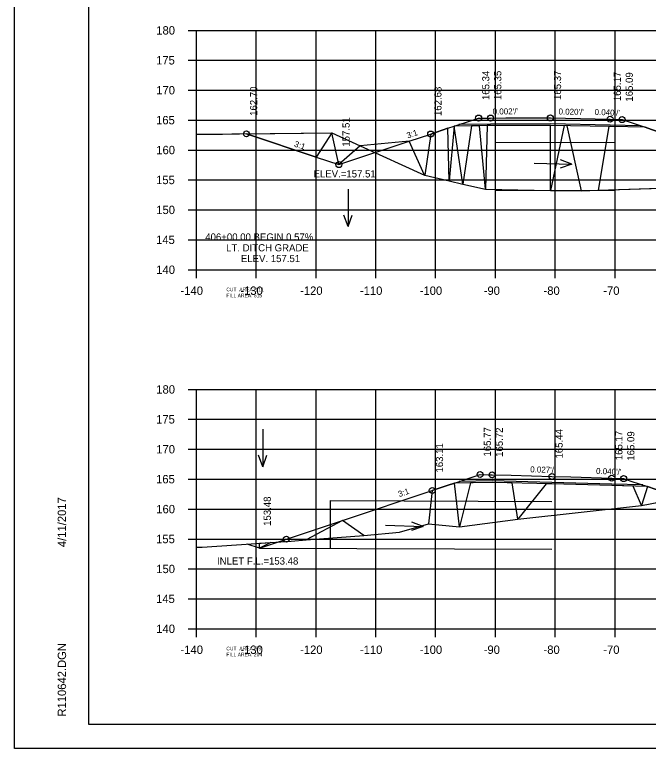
# Model space of a CAD drawing. Extents: x 1368503 to 1373085, y 379840 to 381833.
# Drawn here: x 1368502.7 to 1368608.6, y 380552.7 to 380675.3 of the extents above; entities that cross this region are included whole.
import ezdxf

# ---------------------------------------------------------------- set-up
doc = ezdxf.new("R2010")
doc.units = 0
for name, color, linetype in [('S_BREAKLINE', 7, 'Continuous'), ('S_BRIDGE', 7, 'Continuous'), ('S_EDGE_PAVEMENT', 7, 'Continuous'), ('S_GRAVEL_ROAD', 7, 'Continuous'), ('S_MISC_BOUNDARY', 7, 'Continuous'), ('S_OBSCURES', 7, 'Continuous'), ('S_PHOTO_CENTERS', 7, 'Continuous'), ('S_PHOTO_NOTES', 7, 'Continuous'), ('S_RDW_PT_SYM', 7, 'Continuous'), ('S_SHOULDER', 7, 'Continuous'), ('S_STREAM_ANNOT', 7, 'Continuous'), ('S_TRAILS', 7, 'Continuous')]:
    doc.layers.add(name, color=color, linetype=linetype)

msp = doc.modelspace()

# ---------------------------------------------------------------- linework, layer by layer
at = {"layer": 'S_BREAKLINE'}
for p, q in [((1368583.06, 380654.02), (1368603.06, 380653.95)), ((1368583.06, 380646.02), (1368603.06, 380645.95)), ((1368555.45, 380586.13), (1368555.45, 380594.13)), ((1368555.45, 380594.13), (1368592.5, 380593.99)), ((1368543.58, 380586.17), (1368541.56, 380586.84)), ((1368543.58, 380586.17), (1368592.5, 380585.99))]:
    msp.add_line(p, q, dxfattribs=at)
at = {"layer": 'S_BRIDGE'}
for p, q in [((1368515.06, 380556.7), (1368515.06, 380762.16)), ((1368515.06, 380556.7), (1368515.06, 380556.7)), ((1368831.24, 380556.7), (1368515.06, 380556.7))]:
    msp.add_line(p, q, dxfattribs=at)
at = {"layer": 'S_EDGE_PAVEMENT'}
for p, q in [((1368531.66, 380672.7), (1368533.06, 380672.7)), ((1368533.06, 380632.7), (1368533.06, 380672.7)), ((1368531.66, 380667.7), (1368533.06, 380667.7)), ((1368531.66, 380662.7), (1368533.06, 380662.7)), ((1368531.66, 380657.7), (1368533.06, 380657.7)), ((1368531.66, 380652.7), (1368533.06, 380652.7)), ((1368531.66, 380647.7), (1368533.06, 380647.7)), ((1368531.66, 380642.7), (1368533.06, 380642.7)), ((1368531.66, 380637.7), (1368533.06, 380637.7)), ((1368531.66, 380632.7), (1368533.06, 380632.7)), ((1368533.06, 380632.7), (1368813.06, 380632.7)), ((1368533.06, 380631.3), (1368533.06, 380632.7)), ((1368543.06, 380631.3), (1368543.06, 380632.7)), ((1368553.06, 380631.3), (1368553.06, 380632.7)), ((1368563.06, 380631.3), (1368563.06, 380632.7)), ((1368573.06, 380631.3), (1368573.06, 380632.7)), ((1368583.06, 380631.3), (1368583.06, 380632.7)), ((1368593.06, 380631.3), (1368593.06, 380632.7)), ((1368603.06, 380631.3), (1368603.06, 380632.7)), ((1368531.66, 380612.7), (1368533.06, 380612.7)), ((1368533.06, 380572.7), (1368533.06, 380612.7)), ((1368531.66, 380607.7), (1368533.06, 380607.7)), ((1368531.66, 380602.7), (1368533.06, 380602.7)), ((1368531.66, 380597.7), (1368533.06, 380597.7)), ((1368531.66, 380592.7), (1368533.06, 380592.7)), ((1368531.66, 380587.7), (1368533.06, 380587.7)), ((1368531.66, 380582.7), (1368533.06, 380582.7)), ((1368531.66, 380577.7), (1368533.06, 380577.7)), ((1368531.66, 380572.7), (1368533.06, 380572.7)), ((1368533.06, 380572.7), (1368813.06, 380572.7)), ((1368533.06, 380571.3), (1368533.06, 380572.7)), ((1368543.06, 380571.3), (1368543.06, 380572.7)), ((1368553.06, 380571.3), (1368553.06, 380572.7)), ((1368563.06, 380571.3), (1368563.06, 380572.7)), ((1368573.06, 380571.3), (1368573.06, 380572.7)), ((1368583.06, 380571.3), (1368583.06, 380572.7)), ((1368593.06, 380571.3), (1368593.06, 380572.7)), ((1368603.06, 380571.3), (1368603.06, 380572.7))]:
    msp.add_line(p, q, dxfattribs=at)
at = {"layer": 'S_GRAVEL_ROAD'}
for p, q in [((1368589.53, 380650.53), (1368595.82, 380650.33)), ((1368595.82, 380650.33), (1368593.87, 380649.69)), ((1368595.82, 380650.33), (1368593.92, 380651.09)), ((1368558.41, 380646.19), (1368558.41, 380639.9)), ((1368558.41, 380639.9), (1368557.71, 380641.82)), ((1368558.41, 380639.9), (1368559.11, 380641.82)), ((1368544.15, 380606.06), (1368544.15, 380599.78)), ((1368544.15, 380599.78), (1368543.45, 380601.7)), ((1368544.15, 380599.78), (1368544.85, 380601.7)), ((1368570.97, 380589.78), (1368569.07, 380590.54)), ((1368564.69, 380589.99), (1368570.97, 380589.78)), ((1368570.97, 380589.78), (1368569.02, 380589.14))]:
    msp.add_line(p, q, dxfattribs=at)
at = {"layer": 'S_MISC_BOUNDARY'}
for points in [[(1368533.06, 380655.34), (1368535.42, 380655.36), (1368537.39, 380655.38), (1368538.96, 380655.39), (1368540.23, 380655.39), (1368555.68, 380655.55), (1368560.43, 380653.4), (1368571.21, 380648.52), (1368571.23, 380648.52), (1368571.25, 380648.51), (1368575.34, 380647.55), (1368577.63, 380647.02), (1368581.42, 380646.15), (1368592.28, 380645.94), (1368597.47, 380645.87), (1368600.25, 380645.98), (1368614.45, 380646.43)], [(1368533.06, 380586.31), (1368534.03, 380586.34), (1368545.5, 380587.1), (1368548.9, 380587.33), (1368551.43, 380587.55), (1368561.05, 380588.29), (1368567.02, 380588.85), (1368567.03, 380588.85), (1368567.04, 380588.85), (1368571.86, 380590.22), (1368577.02, 380589.76), (1368586.81, 380591.03), (1368607.46, 380593.31), (1368622.55, 380596.19)]]:
    msp.add_lwpolyline(points, dxfattribs=at)
at = {"layer": 'S_OBSCURES'}
for points in [[(1368608.1, 380656.51), (1368602.24, 380656.62), (1368592.24, 380656.82), (1368582.24, 380656.8), (1368576.14, 380656.68)], [(1368607.3, 380656.77), (1368602.24, 380656.87), (1368592.24, 380657.07), (1368582.24, 380657.05), (1368576.93, 380656.95)], [(1368608.5, 380596.46), (1368602.5, 380596.62), (1368592.5, 380596.9), (1368582.5, 380597.17), (1368576.2, 380597.05)], [(1368607.69, 380596.73), (1368602.5, 380596.87), (1368592.5, 380597.15), (1368582.5, 380597.42), (1368577, 380597.31)]]:
    msp.add_lwpolyline(points, dxfattribs=at)
at = {"layer": 'S_PHOTO_CENTERS'}
for p, q in [((1368533.06, 380672.7), (1368813.06, 380672.7)), ((1368533.06, 380632.7), (1368533.06, 380672.7)), ((1368543.06, 380632.7), (1368543.06, 380672.7)), ((1368553.06, 380632.7), (1368553.06, 380672.7)), ((1368563.06, 380632.7), (1368563.06, 380672.7)), ((1368573.06, 380632.7), (1368573.06, 380672.7)), ((1368583.06, 380632.7), (1368583.06, 380672.7)), ((1368593.06, 380632.7), (1368593.06, 380672.7)), ((1368603.06, 380632.7), (1368603.06, 380672.7)), ((1368533.06, 380667.7), (1368813.06, 380667.7)), ((1368533.06, 380662.7), (1368813.06, 380662.7)), ((1368533.06, 380657.7), (1368813.06, 380657.7)), ((1368533.06, 380652.7), (1368813.06, 380652.7)), ((1368533.06, 380647.7), (1368813.06, 380647.7)), ((1368533.06, 380642.7), (1368813.06, 380642.7)), ((1368533.06, 380637.7), (1368813.06, 380637.7)), ((1368533.06, 380632.7), (1368813.06, 380632.7)), ((1368533.06, 380612.7), (1368813.06, 380612.7)), ((1368533.06, 380572.7), (1368533.06, 380612.7)), ((1368543.06, 380572.7), (1368543.06, 380612.7)), ((1368553.06, 380572.7), (1368553.06, 380612.7)), ((1368563.06, 380572.7), (1368563.06, 380612.7)), ((1368573.06, 380572.7), (1368573.06, 380612.7)), ((1368583.06, 380572.7), (1368583.06, 380612.7)), ((1368593.06, 380572.7), (1368593.06, 380612.7)), ((1368603.06, 380572.7), (1368603.06, 380612.7)), ((1368533.06, 380607.7), (1368813.06, 380607.7)), ((1368533.06, 380602.7), (1368813.06, 380602.7)), ((1368533.06, 380597.7), (1368813.06, 380597.7)), ((1368533.06, 380592.7), (1368813.06, 380592.7)), ((1368533.06, 380587.7), (1368813.06, 380587.7)), ((1368533.06, 380582.7), (1368813.06, 380582.7)), ((1368533.06, 380577.7), (1368813.06, 380577.7)), ((1368533.06, 380572.7), (1368813.06, 380572.7))]:
    msp.add_line(p, q, dxfattribs=at)
at = {"layer": 'S_PHOTO_NOTES'}
msp.add_line((1368502.66, 380552.73), (1368835.99, 380552.73), dxfattribs=at)
for points in [[(1368502.65, 380766.06), (1368835.99, 380766.06), (1368835.99, 380552.72), (1368502.65, 380552.72)], [(1368748.98, 380762.16), (1368748.98, 380752.28), (1368784.71, 380752.28), (1368784.71, 380749.36), (1368807.91, 380749.36), (1368807.91, 380725.03), (1368831.24, 380725.03), (1368831.24, 380556.7), (1368515.06, 380556.7), (1368515.06, 380762.16)], [(1368571.25, 380648.51), (1368575.34, 380647.55), (1368575.12, 380656.34), (1368572.24, 380655.38)], [(1368575.34, 380647.55), (1368577.63, 380647.02), (1368576.14, 380656.68)], [(1368577.63, 380647.02), (1368581.42, 380646.15), (1368580.37, 380656.77), (1368579.08, 380656.74)], [(1368581.42, 380646.15), (1368592.28, 380645.94), (1368592.24, 380656.82), (1368592.24, 380656.82), (1368582.24, 380656.8), (1368581.7, 380656.79)], [(1368592.28, 380645.94), (1368597.47, 380645.87), (1368595.08, 380656.77), (1368594.54, 380656.78)], [(1368600.25, 380645.98), (1368612.24, 380646.36), (1368612.24, 380655.13), (1368609.17, 380656.15), (1368608.1, 380656.51), (1368602.24, 380656.62), (1368602.03, 380656.63)], [(1368541.43, 380655.41), (1368555.68, 380655.55), (1368553.09, 380651.52)], [(1368555.68, 380655.55), (1368560.43, 380653.4), (1368556.87, 380650.26)], [(1368560.43, 380653.4), (1368571.21, 380648.52), (1368568.61, 380654.17)], [(1368571.86, 380590.22), (1368577.02, 380589.76), (1368576.2, 380597.05), (1368575.01, 380596.65), (1368572.5, 380595.81)], [(1368577.02, 380589.76), (1368586.81, 380591.03), (1368585.86, 380597.08), (1368582.5, 380597.17), (1368578.91, 380597.1)], [(1368586.81, 380591.03), (1368607.46, 380593.31), (1368606.08, 380596.53), (1368602.5, 380596.62), (1368592.5, 380596.9), (1368591.52, 380596.92)], [(1368607.46, 380593.31), (1368614.13, 380594.58), (1368612.5, 380595.13), (1368609.79, 380596.03), (1368608.5, 380596.46)], [(1368551.43, 380587.55), (1368561.05, 380588.29), (1368557.5, 380590.81)], [(1368543.58, 380586.17), (1368543.58, 380586.98), (1368545.5, 380587.1)]]:
    msp.add_lwpolyline(points, close=True, dxfattribs=at)
for centre in [(1368580.24, 380658.05), (1368582.24, 380658.05), (1368592.24, 380658.07), (1368602.24, 380657.87), (1368604.24, 380657.79), (1368541.42, 380655.41), (1368572.24, 380655.38), (1368556.87, 380650.26), (1368580.5, 380598.48), (1368582.5, 380598.42), (1368592.5, 380598.15), (1368602.5, 380597.87), (1368604.5, 380597.79), (1368572.5, 380595.81), (1368548.09, 380587.68)]:
    msp.add_circle(centre, 0.5, dxfattribs=at)
at = {"layer": 'S_STREAM_ANNOT'}
for points in [[(1368541.42, 380655.41), (1368553.09, 380651.52), (1368556.87, 380650.26), (1368568.61, 380654.17), (1368572.24, 380655.38), (1368575.12, 380656.34), (1368576.14, 380656.68), (1368579.22, 380657.71), (1368580.24, 380658.05), (1368581.73, 380658.04), (1368582.24, 380658.05), (1368584.79, 380658.1), (1368592.24, 380658.07), (1368594.8, 380658.02), (1368602.24, 380657.87), (1368603.72, 380657.81), (1368604.24, 380657.79), (1368607.11, 380656.84), (1368608.1, 380656.51), (1368609.17, 380656.15), (1368612.24, 380655.13), (1368624.3, 380651.11), (1368631.41, 380648.74)], [(1368543.58, 380586.17), (1368557.5, 380590.81), (1368572.5, 380595.81), (1368575.01, 380596.65), (1368576.2, 380597.05), (1368579.15, 380598.03), (1368580.5, 380598.48), (1368581.86, 380598.43), (1368582.5, 380598.42), (1368585.67, 380598.36), (1368592.5, 380598.15), (1368595.65, 380598.09), (1368602.5, 380597.87), (1368603.87, 380597.82), (1368604.5, 380597.79), (1368605.71, 380597.39), (1368608.5, 380596.46), (1368609.79, 380596.03), (1368612.5, 380595.13), (1368614.3, 380594.53), (1368619.77, 380592.7), (1368626.61, 380594.99)]]:
    msp.add_lwpolyline(points, dxfattribs=at)

# ---------------------------------------------------------------- texts
at = {"layer": 'S_BRIDGE'}
for s, p in [('4/11/2017', (1368511.25, 380586.35)), ('R110642.DGN', (1368511.25, 380558.03))]:
    msp.add_text(s, height=1.4, rotation=90, dxfattribs=at).set_placement(p)
at = {"layer": 'S_GRAVEL_ROAD'}
for s, p in [('ELEV.=157.51', (1368552.64, 380648.12)), ('406+00.00 BEGIN 0.57%', (1368534.53, 380637.57)), ('LT. DITCH GRADE', (1368538.02, 380635.77)), ('ELEV. 157.51', (1368540.49, 380633.97)), ('INLET F.L.=153.48', (1368536.49, 380583.43))]:
    msp.add_text(s, height=1.2, dxfattribs=at).set_placement(p)
at = {"layer": 'S_RDW_PT_SYM'}
for s, rotation, p in [("0.002'/'", 0.1237, (1368582.59, 380658.65)), ("0.020'/'", 358.8542, (1368593.6, 380658.65)), ("0.040'/'", 357.7094, (1368599.62, 380658.58)), ('3:1', 18.4319, (1368568.4, 380654.63)), ('3:1', 341.571, (1368549.31, 380653.31)), ("0.027'/'", 358.4309, (1368588.86, 380598.85)), ("0.040'/'", 357.7094, (1368599.87, 380598.58)), ('3:1', 18.4358, (1368566.97, 380594.7))]:
    msp.add_text(s, height=1, rotation=rotation, dxfattribs=at).set_placement(p)
at = {"layer": 'S_SHOULDER'}
for s, p in [('165.34', (1368582.04, 380661.05)), ('165.35', (1368584.04, 380661.05)), ('165.37', (1368594.04, 380661.07)), ('165.17', (1368604.04, 380660.87)), ('165.09', (1368606.04, 380660.79)), ('162.70', (1368543.22, 380658.41)), ('162.68', (1368574.04, 380658.38)), ('157.51', (1368558.67, 380653.26)), ('165.77', (1368582.3, 380601.48)), ('165.72', (1368584.3, 380601.42)), ('165.44', (1368594.3, 380601.15)), ('165.17', (1368604.3, 380600.87)), ('165.09', (1368606.3, 380600.79)), ('163.11', (1368574.3, 380598.81)), ('153.48', (1368545.5, 380589.89))]:
    msp.add_text(s, height=1.2, rotation=90, dxfattribs=at).set_placement(p)
at = {"layer": 'S_TRAILS'}
for s, height, p in [('180', 1.4, (1368526.34, 380672)), ('175', 1.4, (1368526.31, 380667)), ('170', 1.4, (1368526.34, 380662)), ('165', 1.4, (1368526.31, 380657)), ('160', 1.4, (1368526.34, 380652)), ('155', 1.4, (1368526.31, 380647)), ('150', 1.4, (1368526.34, 380642)), ('145', 1.4, (1368526.31, 380637)), ('140', 1.4, (1368526.34, 380632)), ('-140', 1.4, (1368530.4, 380628.5)), ('CUT  AREA: 111', 0.6, (1368538.06, 380629.1)), ('-130', 1.4, (1368540.4, 380628.5)), ('-120', 1.4, (1368550.4, 380628.5)), ('-110', 1.4, (1368560.4, 380628.5)), ('-100', 1.4, (1368570.4, 380628.5)), ('-90', 1.4, (1368581.1, 380628.5)), ('-80', 1.4, (1368591.1, 380628.5)), ('-70', 1.4, (1368601.1, 380628.5)), ('FILL AREA: 515', 0.6, (1368538.06, 380628.1)), ('180', 1.4, (1368526.34, 380612)), ('175', 1.4, (1368526.31, 380607)), ('170', 1.4, (1368526.34, 380602)), ('165', 1.4, (1368526.31, 380597)), ('160', 1.4, (1368526.34, 380592)), ('155', 1.4, (1368526.31, 380587)), ('150', 1.4, (1368526.34, 380582)), ('145', 1.4, (1368526.31, 380577)), ('140', 1.4, (1368526.34, 380572)), ('-140', 1.4, (1368530.4, 380568.5)), ('CUT  AREA: 89', 0.6, (1368538.06, 380569.1)), ('-130', 1.4, (1368540.4, 380568.5)), ('-120', 1.4, (1368550.4, 380568.5)), ('-110', 1.4, (1368560.4, 380568.5)), ('-100', 1.4, (1368570.4, 380568.5)), ('-90', 1.4, (1368581.1, 380568.5)), ('-80', 1.4, (1368591.1, 380568.5)), ('-70', 1.4, (1368601.1, 380568.5)), ('FILL AREA: 204', 0.6, (1368538.06, 380568.1))]:
    msp.add_text(s, height=height, dxfattribs=at).set_placement(p)

doc.saveas('drawing.dxf')
